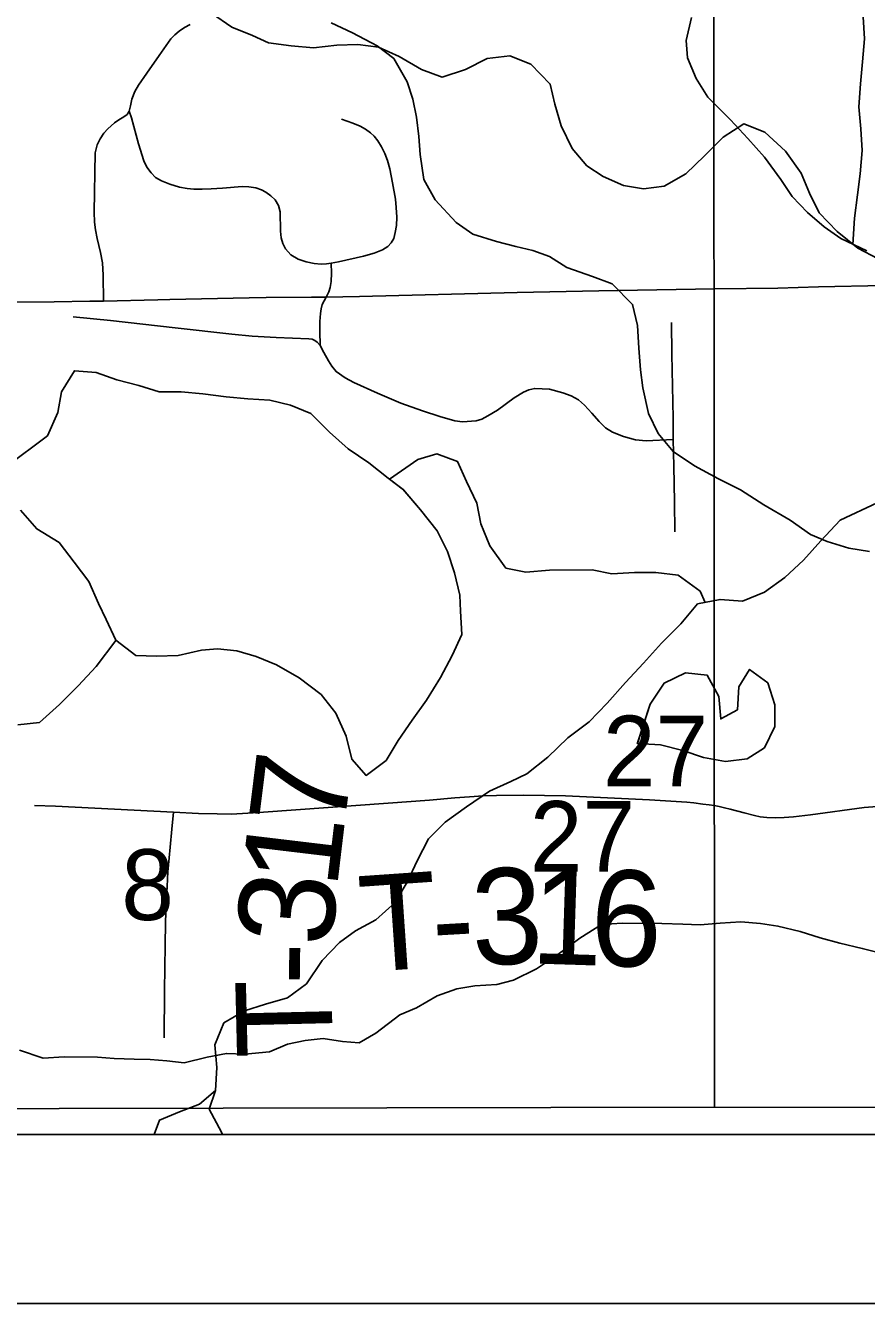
# Model space of a CAD drawing. Extents: x -21.1 to 50.3, y 0 to 22.1.
# Drawn here: x 6.005 to 6.503, y 14 to 14.756 of the extents above; entities that cross this region are included whole.
import ezdxf

# ---------------------------------------------------------------- set-up
doc = ezdxf.new("R2010")
doc.units = 0
for name, color, linetype in [('GM_X_County', 7, 'Continuous'), ('GM_X_County_Road', 7, 'Continuous'), ('GM_X_Minor_Lake', 7, 'Continuous'), ('GM_X_Minor_River', 7, 'Continuous'), ('GM_X_Section', 7, 'Continuous'), ('GM_X_Section_Text', 7, 'Continuous'), ('GM_X_State_Route', 7, 'Continuous'), ('GM_X_Township_Road', 7, 'Continuous'), ('GM_X_Township_Road_Text', 7, 'Continuous'), ('SH_Cut_Line', 7, 'Continuous'), ('SH_Data', 7, 'Continuous')]:
    doc.layers.add(name, color=color, linetype=linetype)

msp = doc.modelspace()

# ---------------------------------------------------------------- linework, layer by layer
at = {"layer": 'GM_X_County'}
msp.add_lwpolyline([(8.9, 14.74638), (8.9, 20.9), (2.1, 20.9), (2.1, 14.1), (8.89319, 14.1)], dxfattribs=at)
at = {"layer": 'GM_X_County_Road'}
msp.add_lwpolyline([(5.9405, 14.59211), (6.02254, 14.59263), (6.04346, 14.59288), (6.05172, 14.59306), (6.0838, 14.59373), (6.09083, 14.59388), (6.13784, 14.59488), (6.14799, 14.59509), (6.17483, 14.59534), (6.18355, 14.5954), (6.20314, 14.59578), (6.29659, 14.59801), (6.34484, 14.59904), (6.41351, 14.60018), (6.45095, 14.60059), (6.47497, 14.60141), (6.51385, 14.60224)], dxfattribs=at)
at = {"layer": 'GM_X_Minor_Lake'}
for points in [[(6.22919, 14.48141), (6.22019, 14.48816), (6.20876, 14.49727), (6.19657, 14.50562), (6.18552, 14.5155), (6.17447, 14.52651), (6.16229, 14.53144), (6.15011, 14.53447), (6.13717, 14.53521), (6.12423, 14.53634), (6.11053, 14.53822), (6.09759, 14.53935), (6.08466, 14.53933), (6.07247, 14.54312), (6.05953, 14.54652), (6.04735, 14.55069), (6.03441, 14.55182), (6.02682, 14.53926), (6.02456, 14.52708), (6.01849, 14.51339), (5.99416, 14.4951)], [(6.22899, 14.48157), (6.22019, 14.48816), (6.20876, 14.49727), (6.19657, 14.50562), (6.18552, 14.5155), (6.17447, 14.52651), (6.16229, 14.53144), (6.15011, 14.53447), (6.13717, 14.53521), (6.12423, 14.53634), (6.11053, 14.53822), (6.09759, 14.53935), (6.08466, 14.53933), (6.07247, 14.54312), (6.05953, 14.54652), (6.04735, 14.55069), (6.03441, 14.55182), (6.02682, 14.53926), (6.02456, 14.52708), (6.01849, 14.51339), (5.99416, 14.4951)], [(6.02543, 14.45027), (6.03419, 14.43849), (6.04296, 14.42709), (6.04869, 14.41417), (6.05327, 14.40466), (6.059, 14.3925), (6.0708, 14.38339), (6.08298, 14.38302), (6.09591, 14.38342), (6.10961, 14.38648), (6.11912, 14.38725), (6.13054, 14.38613), (6.14196, 14.38272), (6.15414, 14.37779), (6.16747, 14.3702), (6.18042, 14.36033), (6.18919, 14.34931), (6.19529, 14.33563), (6.19874, 14.32194), (6.20712, 14.31244), (6.21891, 14.32121), (6.22612, 14.333), (6.23447, 14.34518), (6.24282, 14.35698), (6.25118, 14.37031), (6.25801, 14.38325), (6.2637, 14.3958), (6.26292, 14.40949), (6.26252, 14.419), (6.25946, 14.43231), (6.25525, 14.44485), (6.24915, 14.45701), (6.23924, 14.46955), (6.22895, 14.48171)], [(6.02543, 14.45027), (6.03419, 14.43849), (6.04296, 14.42709), (6.04869, 14.41417), (6.05327, 14.40466), (6.059, 14.3925), (6.0708, 14.38339), (6.08298, 14.38302), (6.09591, 14.38342), (6.10961, 14.38648), (6.11912, 14.38725), (6.13054, 14.38613), (6.14196, 14.38272), (6.15414, 14.37779), (6.16747, 14.3702), (6.18042, 14.36033), (6.18919, 14.34931), (6.19529, 14.33563), (6.19874, 14.32194), (6.20712, 14.31244), (6.21891, 14.32121), (6.22612, 14.333), (6.23447, 14.34518), (6.24282, 14.35698), (6.25118, 14.37031), (6.25801, 14.38325), (6.2637, 14.3958), (6.26292, 14.40949), (6.26252, 14.419), (6.25946, 14.43231), (6.25525, 14.44485), (6.24915, 14.45701), (6.23924, 14.46955), (6.22919, 14.48141)], [(6.00257, 14.46925), (6.0121, 14.45823), (6.02543, 14.45027)], [(6.00257, 14.46925), (6.0121, 14.45823), (6.02543, 14.45027)], [(6.427, 14.35113), (6.41711, 14.3458), (6.41595, 14.3591), (6.40908, 14.37165), (6.39614, 14.37315), (6.3836, 14.36705), (6.37524, 14.35449), (6.36761, 14.33105)], [(6.36767, 14.33128), (6.38137, 14.33054), (6.39469, 14.32713), (6.40687, 14.32296), (6.41981, 14.3207), (6.43275, 14.32224), (6.44301, 14.32872), (6.44908, 14.34127), (6.44906, 14.3542), (6.44486, 14.36713), (6.43419, 14.3751), (6.42774, 14.36482), (6.427, 14.35113)], [(6.36769, 14.33128), (6.38137, 14.33054), (6.39469, 14.32713), (6.40687, 14.32296), (6.41981, 14.3207), (6.43275, 14.32224), (6.44301, 14.32872), (6.44908, 14.34127), (6.44906, 14.3542), (6.44486, 14.36713), (6.43419, 14.3751), (6.42774, 14.36482), (6.427, 14.35113)], [(6.427, 14.35113), (6.41711, 14.3458), (6.41595, 14.3591), (6.40908, 14.37165), (6.39614, 14.37315), (6.3836, 14.36705), (6.37524, 14.35449), (6.36769, 14.33128)]]:
    msp.add_lwpolyline(points, dxfattribs=at)
at = {"layer": 'GM_X_Minor_River'}
for points in [[(6.51028, 14.61795), (6.49814, 14.62428), (6.48595, 14.63415), (6.47528, 14.64516), (6.46955, 14.65695), (6.46459, 14.66873), (6.45543, 14.68165), (6.44324, 14.69304), (6.43068, 14.69797), (6.41851, 14.68997), (6.4075, 14.67892), (6.39648, 14.66826), (6.38355, 14.66102), (6.37138, 14.65949), (6.35958, 14.66137), (6.3474, 14.66668), (6.33787, 14.67313), (6.32911, 14.68339), (6.32262, 14.69669), (6.3188, 14.70962), (6.31611, 14.7214), (6.30468, 14.73318), (6.29212, 14.7381), (6.2788, 14.73657), (6.26588, 14.73009), (6.25218, 14.7255), (6.24, 14.73005), (6.22667, 14.73764), (6.21449, 14.74333), (6.20231, 14.74484), (6.18976, 14.74444), (6.17606, 14.7429), (6.16274, 14.74403), (6.14942, 14.74591), (6.1399, 14.75008), (6.12772, 14.75501), (6.11553, 14.76336)], [(6.50361, 14.62281), (6.4881, 14.63012), (6.47827, 14.63701), (6.46846, 14.64541), (6.45942, 14.65495), (6.45265, 14.66486), (6.44288, 14.6782), (6.43308, 14.68926), (6.42291, 14.70033), (6.40934, 14.71369), (6.40258, 14.72473), (6.39735, 14.7369), (6.39666, 14.74715), (6.39978, 14.76079)], [(6.50136, 14.76119), (6.50214, 14.74826), (6.50102, 14.73457), (6.49989, 14.72164), (6.49878, 14.70794), (6.49993, 14.69501), (6.50071, 14.68209), (6.49959, 14.66839), (6.49809, 14.65584), (6.49621, 14.64215), (6.49535, 14.62654)], [(6.50509, 14.44487), (6.49295, 14.44684), (6.48008, 14.45072), (6.47024, 14.45495), (6.45815, 14.46337), (6.44265, 14.47257), (6.42867, 14.48139), (6.41581, 14.48791), (6.40144, 14.49559), (6.38898, 14.50401), (6.37994, 14.51469), (6.37433, 14.52649), (6.37101, 14.54168), (6.36956, 14.55232), (6.36851, 14.56522), (6.36784, 14.5785), (6.36489, 14.59104), (6.35282, 14.60326), (6.34109, 14.6075), (6.32594, 14.6129), (6.31574, 14.61942), (6.3059, 14.62289), (6.29567, 14.62523), (6.2843, 14.62834), (6.27029, 14.6326), (6.26047, 14.63949), (6.24804, 14.65284), (6.24128, 14.66503), (6.23911, 14.67983), (6.23842, 14.69046), (6.23697, 14.70185), (6.23477, 14.71249), (6.23142, 14.72275), (6.22354, 14.73646), (6.21372, 14.74411), (6.19897, 14.75179), (6.18649, 14.75755)], [(6.40785, 14.41477), (6.40482, 14.42146), (6.39188, 14.43095), (6.37855, 14.43246), (6.366, 14.43244), (6.35268, 14.43166), (6.34088, 14.43393), (6.31577, 14.4339), (6.30169, 14.43274), (6.28989, 14.43501), (6.28036, 14.4483), (6.27502, 14.46123), (6.27272, 14.47339), (6.26661, 14.48632), (6.26127, 14.4981), (6.24908, 14.50265), (6.23767, 14.49921), (6.2209, 14.48759)], [(6.50973, 14.47365), (6.48771, 14.4634), (6.47632, 14.45121), (6.46606, 14.43979), (6.45504, 14.42951), (6.44288, 14.42075), (6.42995, 14.41541), (6.41663, 14.41653), (6.40331, 14.41385), (6.39344, 14.40205), (6.38204, 14.39063), (6.3714, 14.37882), (6.36076, 14.3674), (6.34975, 14.35522), (6.33911, 14.34418), (6.32657, 14.33465), (6.31479, 14.32323), (6.30225, 14.31333), (6.29274, 14.30875), (6.28019, 14.30303), (6.26651, 14.29388), (6.25396, 14.28474), (6.24409, 14.27484), (6.23726, 14.2619), (6.23157, 14.24973), (6.22435, 14.23717), (6.21295, 14.22688), (6.20079, 14.2204), (6.19128, 14.21355), (6.18103, 14.20289), (6.17191, 14.18918), (6.16051, 14.1808), (6.14758, 14.17698), (6.13503, 14.17316), (6.12286, 14.16592), (6.11756, 14.15298), (6.11872, 14.13967), (6.11797, 14.12598)], [(6.05892, 14.39223), (6.04722, 14.37689), (6.03658, 14.36547), (6.02557, 14.35443), (6.01379, 14.34377), (6.00085, 14.34223)], [(6.51565, 14.20618), (6.50088, 14.21006), (6.48761, 14.21318), (6.47587, 14.21629), (6.46413, 14.22015), (6.45087, 14.22327), (6.44064, 14.22485), (6.42888, 14.22568), (6.41673, 14.225), (6.40496, 14.22394), (6.39472, 14.22438), (6.3822, 14.22483), (6.35867, 14.22498), (6.34652, 14.22429), (6.33357, 14.21603), (6.31984, 14.20587), (6.30802, 14.19798), (6.29431, 14.19123), (6.28443, 14.18864), (6.27152, 14.18796), (6.26089, 14.18613), (6.24909, 14.18203), (6.2369, 14.17489), (6.22701, 14.17078), (6.2129, 14.15987), (6.20299, 14.15424), (6.19313, 14.15506), (6.18176, 14.15665), (6.17113, 14.15557), (6.16049, 14.15336), (6.14983, 14.14887), (6.1354, 14.14745), (6.1244, 14.14789), (6.113, 14.14569), (6.09932, 14.14236), (6.08908, 14.14356), (6.07922, 14.14438), (6.06973, 14.14444), (6.05797, 14.14489), (6.04811, 14.14571), (6.02838, 14.14583), (6.01585, 14.14515), (6.00184, 14.14979)], [(6.11797, 14.12598), (6.10847, 14.11799), (6.09669, 14.11341), (6.0849, 14.10845), (6.08174, 14.1)], [(6.11797, 14.12598), (6.11419, 14.11495), (6.12144, 14.10127), (6.12218, 14.1)]]:
    msp.add_lwpolyline(points, dxfattribs=at)
at = {"layer": 'GM_X_Section'}
for points in [[(5.4459, 15.12082), (6.41284, 15.11937), (6.41343, 14.11604), (5.44344, 14.11411)], [(6.41284, 15.11937), (7.42449, 15.11725), (7.43682, 14.11536), (6.41343, 14.11604)]]:
    msp.add_lwpolyline(points, close=True, dxfattribs=at)
at = {"layer": 'GM_X_State_Route'}
msp.add_lwpolyline([(2.1, 17.74017), (2.1, 14.1), (6.50995, 14.1), (6.5113, 14.24348), (6.51114, 14.29418), (6.513, 14.41466), (6.51283, 14.60317), (6.5142, 14.9441)], dxfattribs=at)
at = {"layer": 'GM_X_Township_Road'}
for points in [[(6.05172, 14.59306), (6.05139, 14.6083), (6.05099, 14.61564), (6.04991, 14.62181), (6.04786, 14.63014), (6.04688, 14.63513), (6.04629, 14.63964), (6.04619, 14.64572), (6.04678, 14.68069), (6.04796, 14.68539), (6.04972, 14.68911), (6.05188, 14.69234), (6.05423, 14.69499), (6.05824, 14.69851), (6.0608, 14.70031), (6.06375, 14.70201), (6.06566, 14.70348), (6.06684, 14.70532), (6.06755, 14.70851), (6.06852, 14.71252), (6.07019, 14.71693), (6.07235, 14.72075), (6.07725, 14.7279), (6.08459, 14.73838), (6.09145, 14.74817), (6.0938, 14.75053), (6.09644, 14.75269), (6.09968, 14.75484), (6.10301, 14.7567)], [(6.06684, 14.70532), (6.06819, 14.70139), (6.07231, 14.68606), (6.07556, 14.67593), (6.07732, 14.6722), (6.07978, 14.66896), (6.08244, 14.6662), (6.08597, 14.66414), (6.09089, 14.66227), (6.09668, 14.66051), (6.1012, 14.65962), (6.10504, 14.65932), (6.11005, 14.65923), (6.11536, 14.65942), (6.12214, 14.65982), (6.13373, 14.6608), (6.13766, 14.6607), (6.14179, 14.66011), (6.14513, 14.65893), (6.14769, 14.65746), (6.15063, 14.65539), (6.15319, 14.65284), (6.15516, 14.6495), (6.15614, 14.64577), (6.15648, 14.63446), (6.15682, 14.63044), (6.15781, 14.62719), (6.15938, 14.62385), (6.16262, 14.62041), (6.16684, 14.61785), (6.17166, 14.61618), (6.17637, 14.6152), (6.18051, 14.61481), (6.18368, 14.61502), (6.1864, 14.61543), (6.19082, 14.61628), (6.20556, 14.61953), (6.21195, 14.6214), (6.21686, 14.62336), (6.22001, 14.62522), (6.22197, 14.62739), (6.22355, 14.63004), (6.22433, 14.63367), (6.22502, 14.63781), (6.22521, 14.64272), (6.22492, 14.64832), (6.22443, 14.65333), (6.22269, 14.66307), (6.22119, 14.67122), (6.21981, 14.67613), (6.21824, 14.68035), (6.21617, 14.68419), (6.21411, 14.68792), (6.21186, 14.69057), (6.20965, 14.69264), (6.20674, 14.6947), (6.2036, 14.69647), (6.19927, 14.69824), (6.19259, 14.7007)], [(6.18355, 14.5954), (6.18508, 14.59847), (6.18589, 14.601), (6.18635, 14.60452), (6.18657, 14.60955), (6.1864, 14.61543)], [(6.17993, 14.56683), (6.17966, 14.57522), (6.17976, 14.58085), (6.18002, 14.58573), (6.18042, 14.58843), (6.1812, 14.59097), (6.18355, 14.5954)], [(6.0336, 14.58374), (6.05582, 14.58149), (6.09412, 14.57724), (6.12754, 14.57345), (6.13973, 14.57228), (6.15396, 14.57147), (6.17313, 14.57072), (6.17518, 14.57048), (6.17683, 14.56972), (6.17819, 14.56874), (6.17993, 14.56683), (6.18213, 14.5627), (6.18481, 14.55773), (6.18674, 14.55451), (6.18932, 14.55136), (6.19475, 14.54761), (6.1999, 14.5449), (6.21379, 14.53849), (6.22766, 14.53272), (6.2406, 14.52804), (6.25077, 14.52466), (6.25957, 14.52222), (6.26418, 14.52167), (6.27224, 14.52222), (6.27563, 14.52323), (6.27922, 14.52513), (6.28498, 14.52858), (6.2947, 14.53572), (6.30022, 14.53908), (6.30354, 14.54057), (6.30699, 14.54139), (6.31567, 14.54085), (6.3236, 14.53875), (6.3286, 14.53692), (6.33294, 14.53455), (6.33633, 14.53143), (6.34067, 14.52669), (6.345, 14.52174), (6.34893, 14.51808), (6.35306, 14.51544), (6.3595, 14.51294), (6.36655, 14.51097), (6.37285, 14.51028), (6.38892, 14.51117)], [(6.38988, 14.45659), (6.38963, 14.47419), (6.38932, 14.49538), (6.38892, 14.51117), (6.38883, 14.52384), (6.38809, 14.56171), (6.38795, 14.58027)], [(6.01071, 14.29464), (6.02321, 14.29418), (6.09301, 14.29068), (6.10788, 14.28993), (6.11887, 14.28961), (6.12736, 14.28953), (6.13713, 14.29007), (6.14634, 14.2906), (6.22014, 14.29603), (6.24471, 14.29784), (6.25966, 14.2992), (6.26841, 14.29981), (6.27647, 14.30027), (6.28429, 14.3005), (6.30056, 14.30066), (6.31268, 14.30058), (6.32511, 14.30035), (6.37491, 14.29789), (6.39708, 14.29651), (6.40107, 14.29613), (6.40644, 14.29544), (6.41013, 14.29495), (6.4132, 14.29456), (6.41619, 14.29398), (6.41933, 14.29321), (6.42263, 14.29237), (6.43092, 14.29022), (6.43706, 14.28861), (6.44043, 14.28792), (6.44427, 14.28753), (6.44926, 14.2873), (6.45455, 14.28746), (6.46015, 14.28785), (6.4702, 14.28907), (6.50207, 14.29333), (6.51225, 14.29415)], [(6.08751, 14.15715), (6.08774, 14.18501), (6.08805, 14.19883), (6.08821, 14.21171), (6.08844, 14.22541), (6.08868, 14.23689), (6.08927, 14.24672), (6.08973, 14.25527), (6.09043, 14.26359), (6.09114, 14.26991), (6.09207, 14.28068), (6.09301, 14.29068)]]:
    msp.add_lwpolyline(points, dxfattribs=at)
at = {"layer": 'SH_Cut_Line'}
msp.add_lwpolyline([(6.52955, 20.9), (2.1, 20.9), (2.1, 14.1), (6.50995, 14.1), (6.5113, 14.24348), (6.51114, 14.29418), (6.513, 14.41466), (6.51283, 14.60317), (6.5142, 14.9441), (6.51464, 15.03489), (6.514, 15.09364), (6.51465, 15.30312), (6.51595, 15.49226), (6.51982, 16.08256), (6.52123, 16.24517), (6.52315, 16.46813), (6.52222, 16.85672), (6.52013, 17.69645), (6.52053, 17.72081), (6.52196, 17.81036), (6.52225, 18.35692), (6.52255, 18.97782), (6.52273, 19.34666), (6.52977, 20.39859)], close=True, dxfattribs=at)
at = {"layer": 'SH_Data'}
msp.add_line((2, 14), (9, 14), dxfattribs=at)

# ---------------------------------------------------------------- texts
at = {"layer": 'GM_X_Section_Text'}
for s, height, p in [('27', 0.041856, (6.34734, 14.30589)), ('27', 0.041856, (6.30405, 14.25537)), ('8', 0.04186, (6.0622, 14.22683))]:
    msp.add_text(s, height=height, rotation=0.00001, dxfattribs=at).set_placement(p)
at = {"layer": 'GM_X_Township_Road_Text'}
for s, rotation, p in [('7', 82.89369, (6.1939, 14.27941)), ('1', 83.19256, (6.18976, 14.24474)), ('3', 85.0449, (6.18679, 14.21035)), ('T', 3.95433, (6.20505, 14.19594)), ('3', 1.6342, (6.27014, 14.20017)), ('1', 358.1992, (6.30422, 14.20117)), ('6', 358.32999, (6.33935, 14.20006)), ('-', 3.2647, (6.24727, 14.19886)), ('-', 89.23495, (6.18653, 14.18812)), ('T', 91.37587, (6.18755, 14.1462))]:
    msp.add_text(s, height=0.05682, rotation=rotation, dxfattribs=at).set_placement(p)

doc.saveas('drawing.dxf')
